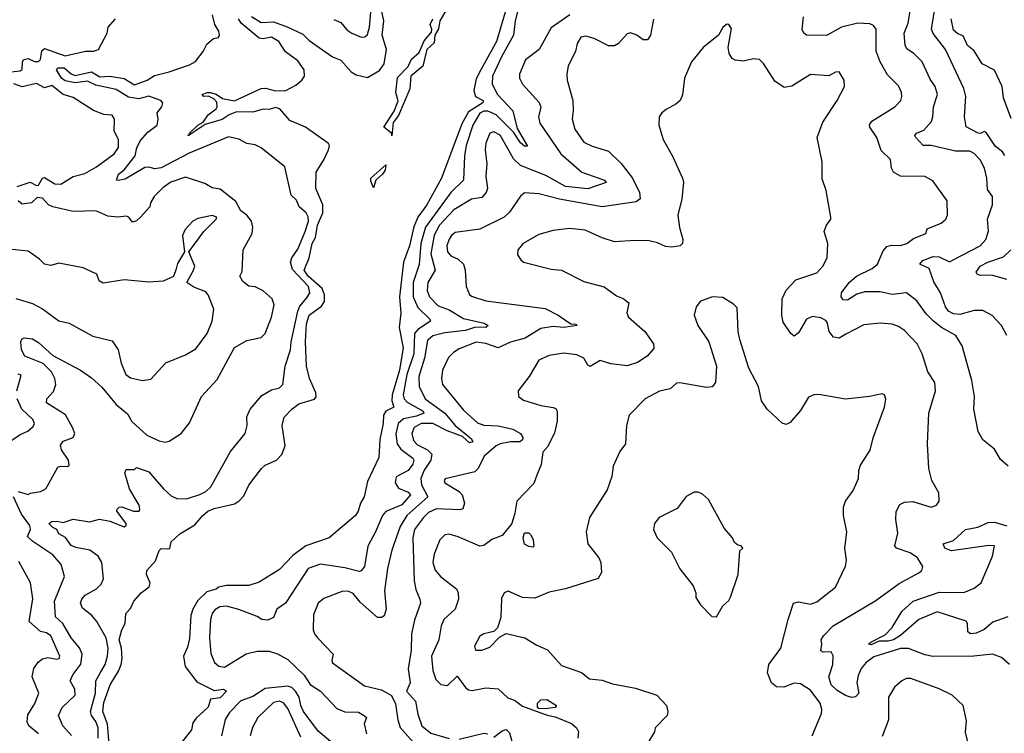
# Model space of a CAD drawing. Extents: x 1246230 to 1426786, y 660032 to 763141.
# Tile 342 of 566: x 1362013 to 1366833, y 701878 to 705371. Entities that reach past the tile are written whole.
import ezdxf

# ---------------------------------------------------------------- set-up
doc = ezdxf.new("R2010")
doc.units = 0

msp = doc.modelspace()

# ---------------------------------------------------------------- linework, layer by layer
at = {"layer": '0CON10XD'}
for points in [[(1364423.5, 705525), (1364346.6, 705265), (1364269.8, 705125), (1364248.1, 705081.9), (1364236.1, 705025), (1364244.6, 704995), (1364281.5, 704975), (1364280.5, 704965), (1364210.6, 704919.4), (1364177.8, 704862.2), (1364078.2, 704595), (1364006.1, 704465), (1363962.8, 704405), (1363942.3, 704357.7), (1363921.6, 704265), (1363892.6, 704185), (1363872.1, 704015), (1363878.6, 703935), (1363870.3, 703865), (1363889.8, 703765), (1363872.6, 703655), (1363836.6, 703535), (1363835.2, 703505.2), (1363845.3, 703474.7), (1363805.6, 703454.4), (1363794.4, 703435.6), (1363792.4, 703395), (1363776.2, 703316.2), (1363771.3, 703228.7), (1363715, 703110), (1363699.1, 703035), (1363681.3, 703005), (1363670.4, 702965), (1363656.2, 702945), (1363528, 702835), (1363414.2, 702795.8), (1363350.9, 702749.1), (1363285, 702679.6), (1363185, 702618), (1363135, 702601.8), (1363025, 702601.9), (1362986.1, 702593.9), (1362975, 702584), (1362929.6, 702570.4), (1362885, 702528.2), (1362860, 702485), (1362851.1, 702455), (1362845, 702342.5), (1362835, 702300), (1362815.5, 702255), (1362822.5, 702205), (1362880.9, 702130.9), (1362965, 702088.3), (1363010, 702095), (1363026.2, 702085), (1362995, 702051.5), (1362946.7, 702045), (1362935, 702006.7), (1362877, 701953), (1362861.2, 701928.8), (1362854, 701895), (1362771.4, 701788.6)], [(1364462, 705455), (1364439, 705365), (1364430.8, 705295), (1364372.9, 705192.9), (1364327.6, 705095), (1364325.3, 705055), (1364352.5, 705005), (1364427.2, 704925), (1364447.9, 704837.9), (1364498.6, 704751.4), (1364485, 704751.5), (1364465, 704768.5), (1364430.7, 704820.7), (1364345.9, 704905.9), (1364305, 704923.5), (1364285, 704922.9), (1364265, 704912.9), (1364231.6, 704855), (1364199.2, 704755), (1364189.8, 704705), (1364185.3, 704585), (1364123, 704525), (1364000.3, 704355), (1363976.3, 704275), (1363967.9, 704172.1), (1363939.9, 704085), (1363938.7, 704015), (1363962.3, 703962.3), (1364021.1, 703905), (1364024.7, 703895), (1363962.6, 703855), (1363946.1, 703835), (1363943.1, 703735), (1363908.4, 703635), (1363890.3, 703535), (1363895.6, 703515.6), (1363909.4, 703499.4), (1363988.4, 703455), (1363991.8, 703445), (1363955, 703430.7), (1363892, 703418), (1363865.2, 703395), (1363854.4, 703344.4), (1363860.7, 703295), (1363878.3, 703268.3), (1363936.9, 703225), (1363942.2, 703215), (1363936.9, 703195), (1363915, 703164.2), (1363856.7, 703133.3), (1363851.2, 703105), (1363868, 703078), (1363915, 703058.8), (1363926, 703045), (1363883.5, 702996.5), (1363805, 702963.9), (1363788.7, 702945), (1363755, 702864.3), (1363716.6, 702793.4), (1363700.8, 702695), (1363685, 702673.8), (1363675, 702670), (1363605, 702688.9), (1363485, 702705.9), (1363425, 702685.4), (1363314.4, 702515), (1363271.9, 702485), (1363255.8, 702445), (1363227.3, 702432.7), (1363198.6, 702435), (1363175, 702449.8), (1363085, 702484.2), (1363025, 702500.9), (1362993.4, 702496.6), (1362968.1, 702481.9), (1362955.6, 702464.4), (1362947.2, 702435), (1362942.4, 702345), (1362949.4, 702269.4), (1362966.5, 702225), (1362987.1, 702207.1), (1363015, 702201.5), (1363122.5, 702267.5), (1363175, 702279.8), (1363235, 702279.7), (1363275, 702266.7), (1363325, 702240.2), (1363405, 702162.8), (1363435, 702117), (1363485, 702084.5), (1363565, 701998.9), (1363605, 701983.1), (1363671.7, 701981.7), (1363700, 701965), (1363710, 701955), (1363700, 701925), (1363710, 701875)], [(1363147.6, 705387.6), (1363195, 705357.5), (1363255, 705360), (1363323, 705337), (1363399.9, 705299.9), (1363429.4, 705269.4), (1363545, 705189.4), (1363585, 705173.3), (1363635.8, 705115.8), (1363660.6, 705100.6), (1363715, 705088), (1363775, 705121.9), (1363797, 705155), (1363808.4, 705225), (1363787.1, 705295), (1363794.9, 705365), (1363772.2, 705475)], [(1363551.5, 705371.5), (1363585, 705356.9), (1363615, 705321.5), (1363639.2, 705305), (1363685, 705285.6), (1363702.1, 705287.9), (1363715, 705298), (1363726, 705334), (1363732.2, 705407.8)], [(1364104.4, 705425), (1364070.5, 705365), (1364063.5, 705326.5), (1364045.6, 705295), (1364041.9, 705258.1), (1364006.7, 705225), (1363986.7, 705143.3), (1363928.2, 705095), (1363923.2, 705033.2), (1363867, 704903), (1363841.8, 704868.2), (1363835, 704802.5), (1363832.5, 704815), (1363795.9, 704845.9), (1363846.9, 704923.1), (1363865.6, 704974.4), (1363853.7, 705015), (1363862.3, 705087.7), (1363915, 705141.4), (1363931.7, 705178.3), (1363969.1, 705210.9), (1363992.7, 705267.3), (1364029.1, 705310.9), (1364031.4, 705325), (1364022.6, 705347.4), (1364035.3, 705374.7)], [(1366623.7, 704216.3), (1366714.4, 704265), (1366742.7, 704295), (1366755.4, 704335.4), (1366751.2, 704395), (1366774.7, 704465), (1366775.3, 704505.3), (1366750.2, 704540.2), (1366747.7, 704595), (1366736, 704645), (1366714.8, 704684.8), (1366685, 704716.1), (1366665, 704727.3), (1366595, 704728.3), (1366475, 704754.7), (1366436.2, 704756.2), (1366399.4, 704795), (1366396, 704805), (1366403.8, 704815), (1366438.8, 704831.2), (1366476.3, 704873.6), (1366483.8, 704896.2), (1366485.9, 704945), (1366506, 705005), (1366494.8, 705044.8), (1366470.5, 705080.5), (1366430.9, 705165), (1366390.5, 705205), (1366357.7, 705227.7), (1366347.1, 705245), (1366343.7, 705305), (1366362.7, 705355), (1366374.7, 705425)], [(1366836.3, 704706.3), (1366824.7, 704725), (1366789.8, 704749.8), (1366745, 704818.6), (1366735, 704824.2), (1366716.4, 704813.6), (1366705, 704815.6), (1366646.7, 704846.7), (1366638.9, 704895), (1366644.2, 704995.8), (1366635.3, 705034.7), (1366545, 705225.5), (1366484.4, 705304.4), (1366476.4, 705325), (1366495.8, 705445)], [(1361955.6, 705115), (1362015, 705121), (1362025, 705126.9), (1362026.6, 705165), (1362033.2, 705176.8), (1362055, 705181.1), (1362085, 705166.7), (1362105, 705166.2), (1362115, 705176), (1362120.7, 705219.3), (1362135, 705230.7), (1362236.3, 705193.6), (1362335, 705217.1), (1362375, 705217.8), (1362398.8, 705225), (1362441.2, 705305), (1362446, 705335), (1362481.2, 705375)], [(1362397.9, 701855), (1362396.8, 701905), (1362385, 701935.3), (1362364.2, 701965), (1362359.8, 701985), (1362383.8, 702075), (1362385.9, 702135), (1362408.2, 702175), (1362431.5, 702215), (1362442.3, 702255), (1362445.3, 702294.8), (1362435.7, 702345.7), (1362391.1, 702425), (1362365.5, 702455), (1362320.7, 702490.7), (1362310.8, 702515), (1362316.8, 702535), (1362333.6, 702555), (1362388.9, 702585), (1362412.2, 702607.8), (1362422.9, 702635), (1362414.3, 702715), (1362397.5, 702745), (1362356.2, 702775), (1362287.4, 702787.4), (1362265, 702797.4), (1362236.9, 702836.9), (1362205, 702853.8), (1362195.3, 702875), (1362174.7, 702885), (1362155.6, 702905), (1362170, 702915), (1362196.8, 702916.8), (1362225, 702910), (1362275, 702925.7), (1362355, 702912.5), (1362403.6, 702926.4), (1362455, 702916.9), (1362525, 702889.2), (1362533.8, 702895), (1362534.4, 702905), (1362489.2, 702965), (1362490, 702975), (1362500, 702985), (1362513.3, 702986.7), (1362570, 702965), (1362597.1, 702965), (1362601.8, 702975), (1362597.1, 702995), (1362573.5, 703035), (1362550.3, 703075), (1362527, 703153), (1362535, 703170), (1362575, 703170), (1362585, 703180), (1362645, 703158.5), (1362716.5, 703075), (1362755, 703040.5), (1362785, 703025.7), (1362835, 703027.5), (1362895, 703046.5), (1362925, 703061.4), (1362948.1, 703085), (1363045, 703257.5), (1363117.1, 703345), (1363126.7, 703385), (1363125, 703427.5), (1363141.9, 703465), (1363198.9, 703531.1), (1363245, 703559.5), (1363285, 703568.6), (1363300.6, 703585), (1363312.8, 703675), (1363338.6, 703755), (1363341.2, 703795), (1363374.5, 703945), (1363385, 703968.4), (1363419.3, 704009.3), (1363433.5, 704035), (1363426.7, 704065), (1363349, 704149), (1363339.2, 704185), (1363345.4, 704205), (1363375, 704248.5), (1363410.9, 704335), (1363426.7, 704385), (1363425.9, 704405.9), (1363415.3, 704425.3), (1363381.1, 704455), (1363367.6, 704487.6), (1363342.5, 704512.5), (1363311.4, 704651.4), (1363195, 704744.6), (1363165, 704758.2), (1363124.7, 704764.7), (1363085, 704785.6), (1363035, 704797.7), (1362841.9, 704718.1), (1362705, 704645.4), (1362675, 704641.2), (1362645, 704649.5), (1362625, 704647.6), (1362529.8, 704590.2), (1362495.3, 704584.7), (1362486.2, 704586.2), (1362497.4, 704615), (1362524, 704636), (1362578.5, 704705), (1362586.7, 704745), (1362605, 704779.5), (1362639.9, 704820.1), (1362685.8, 704855), (1362691.2, 704885), (1362686.2, 704915), (1362708.8, 704945), (1362713.8, 704965), (1362704, 704975), (1362645, 704996.5), (1362596.1, 704983.9), (1362545, 704991.3), (1362485, 705029.3), (1362385, 705050.8), (1362345, 705071), (1362285, 705062.6), (1362235, 705071.6), (1362217.9, 705085), (1362192.5, 705125), (1362202, 705135), (1362230.5, 705135), (1362265.7, 705105.7), (1362285, 705098.8), (1362365.3, 705115.3), (1362405, 705090.9), (1362455, 705094.4), (1362523.8, 705083.8), (1362575, 705053.1), (1362637.8, 705075), (1362672.6, 705097.4), (1362745, 705115.5), (1362845, 705150), (1362873.2, 705166.8), (1362911.1, 705215), (1362928.8, 705251.2), (1362961.4, 705278.6), (1362986, 705284), (1362991.2, 705295), (1362988, 705315), (1362968.1, 705348.1), (1362957.5, 705395)], [(1362451, 701825), (1362442.9, 701922.9), (1362420.3, 701985), (1362425, 702028.8), (1362455.7, 702115.7), (1362497.3, 702182.7), (1362510, 702215), (1362514.8, 702245), (1362512, 702295), (1362500.7, 702335), (1362513.3, 702385), (1362529.7, 702415), (1362532.7, 702465), (1362555, 702489.4), (1362572.2, 702525), (1362606.9, 702565), (1362647.1, 702595), (1362652.3, 702615), (1362634.4, 702655), (1362635.8, 702675), (1362678, 702722), (1362695, 702772.5), (1362705, 702782.5), (1362729.5, 702780.5), (1362747.3, 702782.7), (1362754, 702815), (1362796.5, 702855), (1362870.7, 702899.3), (1362909.5, 702945), (1362934.7, 702965), (1362965, 702978.8), (1363065, 703001.6), (1363085, 703013.8), (1363109.6, 703040.4), (1363135, 703092.7), (1363196.2, 703175), (1363215, 703190.7), (1363270, 703215), (1363296.9, 703243.1), (1363312.5, 703285), (1363297.9, 703385), (1363308.2, 703425), (1363345.7, 703465), (1363379.6, 703490.4), (1363456.3, 703513.7), (1363465.1, 703525), (1363462.6, 703545), (1363431.3, 703615), (1363417.1, 703675), (1363411.5, 703795), (1363417.5, 703882.5), (1363430.4, 703925), (1363490.8, 703969.2), (1363505, 703992.5), (1363505.7, 704025), (1363494.3, 704055), (1363424.5, 704115), (1363405.6, 704145), (1363430.3, 704205), (1363444.2, 704275), (1363461, 704305), (1363471.6, 704365), (1363497.7, 704425), (1363497.1, 704465), (1363463, 704545), (1363464.7, 704625), (1363502.5, 704685), (1363524.7, 704735), (1363530, 704755), (1363525, 704765.7), (1363411.8, 704845), (1363335, 704877.9), (1363286, 704935), (1363265, 704940.8), (1363235, 704932.2), (1363205, 704933), (1363155, 704918), (1363075, 704920.3), (1363037.7, 704905), (1363005, 704882), (1362921.7, 704858.3), (1362851.7, 704811.7), (1362843.7, 704808), (1362835, 704804), (1362843.8, 704806.2), (1362843.7, 704808), (1362843.5, 704815), (1362885, 704854.4), (1362910.4, 704869.6), (1362935.3, 704905), (1362975, 704934.8), (1362980, 704945), (1362978, 704968), (1362964.2, 704984.2), (1362936.6, 704996.6), (1362915, 704996), (1362906, 705005), (1362930, 705015), (1362945.4, 705014.6), (1362975, 705006), (1363005.5, 704985.5), (1363065, 704973.3), (1363195.3, 705034.7), (1363216.4, 705036.4), (1363265, 705023), (1363316.2, 705025), (1363365, 705050.8), (1363394.6, 705075), (1363407.7, 705095), (1363406.4, 705125), (1363375, 705169.1), (1363314.2, 705214.2), (1363281.4, 705265), (1363245.1, 705285.1), (1363205, 705278.1), (1363185, 705281.5), (1363096.7, 705355), (1363084.8, 705375)], [(1364706.9, 705395), (1364615, 705330.6), (1364555.5, 705225), (1364489.1, 705175), (1364459.5, 705105), (1364460, 705085), (1364475.3, 705055.3), (1364556.3, 704966.4), (1364563.8, 704943.8), (1364553.6, 704895), (1364559.1, 704865), (1364662.9, 704715), (1364765, 704624.7), (1364876, 704585), (1364883.8, 704575), (1364795, 704542.5), (1364685, 704555.2), (1364588.5, 704608.5), (1364465, 704657.4), (1364430.2, 704690.2), (1364405.6, 704735), (1364365, 704805.9), (1364335, 704822.1), (1364315, 704815.6), (1364295, 704766.2), (1364291.3, 704735), (1364300, 704665), (1364294.6, 704605), (1364302.9, 704545), (1364296.7, 704525), (1364275, 704500.4), (1364225, 704493.3), (1364139.1, 704440.9), (1364067.9, 704365), (1364042.8, 704317.2), (1364026.3, 704225), (1364047.6, 704145), (1364010.3, 704085), (1364007.6, 704045), (1364019.7, 704015), (1364061.1, 703971.1), (1364115, 703950.5), (1364185, 703908.5), (1364286.2, 703885), (1364306, 703875), (1364295, 703864.7), (1364245, 703865.9), (1364195, 703850.1), (1364095, 703838.1), (1364035, 703824.1), (1364009.7, 703800.3), (1363994.2, 703715), (1363967.8, 703625), (1363968.4, 703575), (1363998.6, 703515), (1364094.9, 703444.9), (1364144.9, 703384.9), (1364225, 703319.6), (1364231.1, 703305), (1364215, 703299.5), (1364180.6, 703330.6), (1364105, 703358.5), (1364035.3, 703395.3), (1363978.9, 703395), (1363944.2, 703375), (1363932, 703345), (1363941.5, 703311.5), (1363960.6, 703290.6), (1364009.2, 703265), (1364030, 703245), (1364025.3, 703215), (1363993.6, 703166.4), (1363977.6, 703125), (1363979.4, 703095), (1364011.4, 703035), (1363907.7, 702945), (1363875, 702890.9), (1363835, 702774.2), (1363813.8, 702685), (1363799.2, 702575), (1363807.9, 702485), (1363796.7, 702453.3), (1363785, 702444.4), (1363765, 702445.7), (1363680, 702520), (1363645, 702562.8), (1363625, 702571.8), (1363595, 702573.5), (1363502.1, 702537.9), (1363474.5, 702515), (1363451.7, 702458.3), (1363450.3, 702385), (1363456, 702365), (1363470.7, 702345), (1363547.5, 702265), (1363541.2, 702235), (1363545, 702223.8), (1363700.3, 702110.2), (1363785, 702090.2), (1363833.4, 702063.4), (1363852.7, 702022.7), (1363863.9, 701943.9), (1363875.9, 701905.9), (1364015, 701749.5)], [(1365116.1, 705373.9), (1365100.5, 705295), (1365086.9, 705273.1), (1365065, 705272.5), (1365035, 705295.4), (1365002.5, 705307.5), (1364987.7, 705302.3), (1364944.2, 705255), (1364925, 705243.5), (1364895, 705243.6), (1364825, 705279.1), (1364785, 705291.2), (1364760, 705285), (1364742.7, 705255), (1364733.6, 705215), (1364698.9, 705145), (1364691.9, 705105), (1364693.3, 705075), (1364720.4, 704975), (1364723, 704927), (1364717.5, 704885), (1364731.5, 704835), (1364775, 704772.5), (1364815, 704752.5), (1364895, 704728), (1364957.9, 704667.9), (1365012.6, 704595), (1365047.7, 704525), (1365050.5, 704495), (1365030.9, 704479.1), (1364865, 704454.7), (1364655, 704492.7), (1364555, 704518.5), (1364485, 704522.9), (1364465, 704508), (1364410.9, 704429.1), (1364384.4, 704405), (1364265, 704345.4), (1364145, 704329.6), (1364126.2, 704315), (1364115, 704296.7), (1364104.8, 704265), (1364106.9, 704235), (1364123.8, 704215), (1364158.8, 704198.8), (1364185.5, 704175), (1364194.5, 704145), (1364199.2, 704065), (1364215, 704026.2), (1364225, 704017.5), (1364295, 703995.5), (1364585, 703957.9), (1364649.2, 703925), (1364711.7, 703881.7), (1364735, 703880.8), (1364742, 703875), (1364675, 703865.3), (1364625, 703869), (1364565, 703859.6), (1364487.6, 703812.4), (1364415, 703793.3), (1364355, 703764.6), (1364295, 703786.7), (1364247.7, 703792.3), (1364165, 703760.4), (1364137.2, 703742.8), (1364112.6, 703717.4), (1364082.5, 703655), (1364078, 703615), (1364082.7, 703585), (1364185, 703460.4), (1364255, 703397.4), (1364285, 703386.9), (1364355, 703382.9), (1364426.7, 703366.7), (1364465.4, 703345), (1364475.7, 703325.7), (1364474, 703315), (1364462, 703305), (1364415, 703305.5), (1364365, 703295.2), (1364345.3, 703285), (1364287.1, 703235), (1364257.1, 703175), (1364241.3, 703158.7), (1364096.6, 703123.4), (1364091.4, 703115), (1364094.6, 703104.6), (1364165, 703061.3), (1364179.4, 703045), (1364190.4, 703005), (1364182.9, 702977.1), (1364167.4, 702972.6), (1364053.6, 702976.4), (1364015, 702958.6), (1363990.4, 702935), (1363946.4, 702875), (1363938.3, 702835), (1363944.7, 702625.2), (1363952, 702582), (1363972.6, 702535), (1363975.2, 702515.2), (1363945, 702432.5), (1363930.5, 702365), (1363929, 702285), (1363914, 702194), (1363924.4, 702125), (1363907.1, 702085), (1363951.2, 702035), (1363962, 701972), (1363981.8, 701915), (1364025, 701878.7), (1364115, 701853.1)], [(1366852.5, 703185), (1366815, 703219.2), (1366785, 703268.6), (1366728.6, 703315), (1366705.7, 703355), (1366684.4, 703465), (1366687, 703527), (1366673.5, 703605), (1366626.7, 703775), (1366596.5, 703825), (1366525.2, 703865.2), (1366486, 703896), (1366450.9, 703930.9), (1366404.6, 703995), (1366355, 704034.6), (1366285, 704025.9), (1366225, 704039.4), (1366150.9, 704039.1), (1366112, 704028), (1366065, 703998.5), (1366045, 703999.2), (1366034.4, 704014.4), (1366036.7, 704035), (1366073.3, 704085), (1366108.9, 704115), (1366186.2, 704153.8), (1366212.5, 704175), (1366240.7, 704239.3), (1366258.7, 704261.3), (1366281.7, 704268.3), (1366325, 704265.9), (1366355.6, 704275), (1366389.5, 704300.5), (1366448.8, 704325), (1366455, 704347.5), (1366523.8, 704375), (1366546.2, 704395), (1366555.7, 704414.3), (1366553.8, 704485), (1366482.8, 704582.8), (1366445, 704603.3), (1366325, 704604.6), (1366291.4, 704625), (1366281.4, 704645), (1366276.4, 704686.4), (1366230.5, 704730.5), (1366210, 704795), (1366174.5, 704845), (1366172.9, 704857.1), (1366184.3, 704875), (1366296.9, 704945), (1366327.1, 704975), (1366332.2, 704995), (1366330, 705015), (1366315, 705048), (1366261.7, 705101.7), (1366225.3, 705165.3), (1366206.6, 705216.6), (1366205.6, 705325), (1366193.4, 705343.4), (1366175, 705351.4), (1366115.5, 705354.5), (1366036, 705334), (1365963.1, 705293.1), (1365865, 705295.8), (1365852.5, 705305), (1365843.4, 705323.4), (1365850, 705385)], [(1366867, 704887), (1366828.8, 704988.8), (1366823.3, 705045), (1366784.6, 705124.6), (1366725, 705154.4), (1366685, 705218), (1366653.1, 705245), (1366631.7, 705291.7), (1366605, 705301.4), (1366585, 705320.6), (1366572.3, 705375)], [(1366014.4, 704975), (1366050.8, 705045), (1366050, 705075), (1366025, 705116.2), (1366007.5, 705115), (1365975, 705096.9), (1365885, 705103.1), (1365793.6, 705046.4), (1365755, 705040), (1365710.5, 705070.5), (1365655, 705156.2), (1365635, 705176.2), (1365605, 705180), (1365555, 705168.8), (1365515, 705173.8), (1365501.2, 705181.2), (1365486, 705205), (1365480.8, 705235), (1365497.7, 705327.7), (1365485, 705347.5), (1365475, 705350), (1365455, 705333.3), (1365433.3, 705295), (1365358.8, 705235), (1365301.2, 705165), (1365267.5, 705085), (1365257.4, 705002.6), (1365245.6, 704975), (1365225, 704957.1), (1365177.6, 704932.4), (1365156.2, 704915), (1365144.2, 704895.8), (1365142.2, 704855), (1365163.1, 704785), (1365210.5, 704699.5), (1365258.6, 704595), (1365262.5, 704575), (1365254, 704495), (1365235.7, 704415), (1365243.6, 704353.6), (1365260, 704295), (1365258, 704275), (1365246.7, 704265), (1365205, 704258.1), (1365175, 704260.6), (1365135, 704279.4), (1365095, 704288.6), (1365025, 704290.6), (1364925, 704283.3), (1364865, 704303.1), (1364781.7, 704341.7), (1364705, 704349.1), (1364625, 704338.9), (1364555, 704320), (1364478, 704275), (1364451.2, 704245), (1364450.5, 704220.5), (1364466.2, 704195), (1364480, 704185), (1364615, 704150.6), (1364665.5, 704145.5), (1364775, 704090), (1364874.3, 704064.3), (1364935, 704018.8), (1364966.6, 704006.6), (1364995.6, 703985), (1364985.6, 703935.6), (1364994.2, 703915), (1365072.9, 703845), (1365115.6, 703785), (1365118, 703762), (1365084.5, 703725), (1365036.9, 703693.1), (1364986.5, 703676.5), (1364906.9, 703686.9), (1364855, 703703.6), (1364805, 703674), (1364795, 703680), (1364774.3, 703715), (1364741.1, 703731.1), (1364675, 703738.1), (1364605, 703727.1), (1364553.8, 703705), (1364507.1, 703625), (1364453.8, 703555), (1364455, 703527.5), (1364478.7, 703508.7), (1364565, 703482.9), (1364625, 703473.6), (1364637.5, 703467.5), (1364644.4, 703455), (1364643.5, 703406.5), (1364631.3, 703348.7), (1364598.7, 703281.3), (1364573.3, 703255), (1364565.8, 703194.2), (1364545, 703142.5), (1364529.5, 703100.5), (1364446.7, 703015), (1364437.8, 702955), (1364422.5, 702905), (1364375, 702847.1), (1364325, 702826.2), (1364285, 702797.5), (1364265.5, 702794.5), (1364159.4, 702839.4), (1364115, 702852.7), (1364095, 702850), (1364069.5, 702825), (1364042.1, 702755), (1364035.4, 702715), (1364047.3, 702677.3), (1364074, 702644), (1364151.1, 702585), (1364159.5, 702565), (1364161.8, 702535), (1364144.5, 702485), (1364090, 702435), (1364075.6, 702405), (1364064.5, 702335), (1364029.4, 702255), (1364034.8, 702184.8), (1364050.8, 702140.8), (1364075, 702117.4), (1364108, 702112), (1364155, 702158.6), (1364195, 702102.5), (1364210.8, 702090.8), (1364227.9, 702087.9), (1364295, 702100), (1364355.9, 702095.9), (1364402.4, 702052.4), (1364435, 702040.8), (1364475, 702011.2), (1364595, 701966.7), (1364635, 701958.7), (1364715, 701925.9), (1364738.1, 701905), (1364749.4, 701885), (1364745.6, 701855)], [(1362000, 704555), (1362065, 704575.5), (1362095, 704560), (1362105, 704561.1), (1362124.4, 704595), (1362135, 704599.4), (1362185, 704567.5), (1362215, 704566.7), (1362275, 704602.9), (1362331.5, 704618.5), (1362388.9, 704651.1), (1362475.4, 704715), (1362496.2, 704745), (1362497.5, 704785), (1362475.5, 704825.5), (1362477.8, 704885), (1362465, 704904.3), (1362425, 704907.5), (1362375, 704926.2), (1362275, 704990.9), (1362225, 705004.5), (1362169.8, 705049.8), (1362135, 705038.3), (1362095, 705058.3), (1362025, 705042.7), (1361985, 705056.7)], [(1366858, 702215), (1366818.9, 702248.9), (1366775, 702265.6), (1366684.6, 702255.4), (1366483.7, 702253.6), (1366445, 702261.5), (1366365, 702293.5), (1366325, 702294), (1366195, 702253.1), (1366157.7, 702225), (1366132.9, 702195), (1366118.4, 702161.6), (1366111.5, 702125), (1366120.5, 702075), (1366105, 702056.5), (1366085, 702054.1), (1366055, 702063.1), (1366015, 702087.8), (1365986.2, 702115), (1365974.7, 702155), (1365993.4, 702215), (1365995, 702257.5), (1365985, 702276.9), (1365945.8, 702275.8), (1365935, 702282.5), (1365940, 702315), (1365936.2, 702335), (1365948.6, 702355), (1365995, 702403.6), (1366205, 702527.9), (1366318.6, 702611.4), (1366415, 702663.8), (1366430, 702675), (1366434.4, 702695), (1366407.7, 702737.7), (1366371.9, 702761.9), (1366304.7, 702784.7), (1366298.1, 702795), (1366311.8, 702858.2), (1366302.5, 702925), (1366304.6, 702964.6), (1366322, 702998), (1366345, 703009.5), (1366385, 703012.5), (1366475, 702985.7), (1366501.2, 702995), (1366514.2, 703015), (1366512, 703055), (1366479.2, 703115), (1366463.1, 703175), (1366458, 703295), (1366463.5, 703445), (1366496.2, 703555), (1366493.3, 703595), (1366458.3, 703648.3), (1366431.8, 703735), (1366407.3, 703785), (1366345, 703850), (1366315, 703870), (1366285, 703881.2), (1366225, 703886.4), (1366145, 703876.9), (1366058.2, 703831.8), (1366025, 703812.9), (1365997.6, 703817.6), (1365975.6, 703845), (1365967.8, 703885), (1365959.1, 703899.1), (1365935, 703912.5), (1365895, 703918.5), (1365865.3, 703904.7), (1365825, 703838.6), (1365805, 703822.9), (1365788.6, 703835), (1365751.3, 703891.3), (1365744.6, 703925), (1365745.3, 704005), (1365765, 704046.5), (1365812.9, 704097.1), (1365915, 704132.5), (1365944.2, 704165), (1365965.7, 704205), (1365969.4, 704275), (1365952, 704335), (1365962.5, 704365), (1365984, 704395), (1365984.2, 704405), (1365961.2, 704535), (1365941.9, 704591.9), (1365942.2, 704675), (1365917.5, 704795), (1365945, 704869.2), (1366014.4, 704975)], [(1363745, 704547.5), (1363731.4, 704581.4), (1363732.4, 704595), (1363805, 704661.2), (1363802.1, 704635), (1363789.6, 704615), (1363756.7, 704585), (1363745, 704547.5)], [(1362005, 703061.4), (1362055, 703046.5), (1362066.6, 703053.4), (1362115, 703061.1), (1362140.8, 703075), (1362198.9, 703181.1), (1362213.8, 703186.2), (1362246.3, 703183.7), (1362255, 703190), (1362251.8, 703215), (1362218, 703265), (1362212.1, 703287.9), (1362225, 703308.6), (1362275, 703326.2), (1362282.5, 703345), (1362272.1, 703375), (1362236.6, 703436.6), (1362144.5, 703495), (1362146.5, 703515), (1362178.4, 703551.6), (1362190, 703585), (1362185.3, 703615), (1362168.2, 703648.2), (1362128.6, 703688.6), (1362038, 703725), (1362022, 703755), (1362018, 703795), (1362023.1, 703806.9), (1362035, 703814), (1362075, 703808.8), (1362105, 703791.4), (1362175, 703727.3), (1362310, 703655), (1362365, 703617.8), (1362415, 703572.5), (1362485, 703488.2), (1362541.5, 703441.5), (1362561.5, 703405), (1362635, 703337.1), (1362695, 703309.2), (1362725, 703304), (1362745, 703308.8), (1362803.3, 703345), (1362845, 703398), (1362902.7, 703527.3), (1362979.7, 703610.3), (1363065, 703767.1), (1363125, 703801.5), (1363195, 703816.2), (1363214.7, 703835), (1363245.6, 703915), (1363258.6, 703975), (1363249.2, 704005), (1363205, 704044.3), (1363166.4, 704063.6), (1363135, 704066.2), (1363105, 704089.2), (1363090.8, 704115), (1363102, 704138), (1363107.5, 704245), (1363151.1, 704325), (1363154.7, 704355.3), (1363148.6, 704385), (1363125, 704414.7), (1363096.3, 704436.3), (1363071.7, 704481.7), (1362995, 704542), (1362955, 704548), (1362918.7, 704568.7), (1362825, 704600.5), (1362753.6, 704576.4), (1362715, 704550.6), (1362672, 704505), (1362653.3, 704475), (1362650, 704455), (1362605, 704403.8), (1362585, 704386.7), (1362565, 704380), (1362547.5, 704405), (1362535, 704408.8), (1362495, 704404.2), (1362445, 704410), (1362385.4, 704435.4), (1362275, 704432), (1362175, 704455.5), (1362154.4, 704465), (1362125, 704497.8), (1362099.1, 704500.9), (1362071.2, 704475), (1362025, 704468.6), (1362005, 704484)], [(1361994, 704006), (1362075, 703982.6), (1362125, 703956.5), (1362205, 703896.7), (1362255, 703886.5), (1362371.3, 703821.3), (1362465, 703799.2), (1362495.7, 703755), (1362510, 703690), (1362533.1, 703635), (1362555, 703618.6), (1362615, 703604.4), (1362655, 703611.4), (1362727.8, 703692.2), (1362825, 703730.4), (1362875, 703759.5), (1362931.5, 703835), (1362955.4, 703895), (1362962.9, 703955), (1362936.4, 704025), (1362925, 704039.4), (1362865, 704061.4), (1362831.2, 704085), (1362864.4, 704145), (1362869.6, 704165), (1362841.2, 704235), (1362914.8, 704335.2), (1362975.4, 704395), (1362977.5, 704405), (1362955, 704412.7), (1362885, 704398.7), (1362860.7, 704385), (1362822.5, 704345), (1362810.4, 704315), (1362820, 704235), (1362785, 704177.5), (1362778.3, 704151.7), (1362765.4, 704114.6), (1362715, 704092.1), (1362646, 704086), (1362525, 704097.5), (1362420.9, 704080.9), (1362402.7, 704092.7), (1362390, 704125), (1362324.2, 704155.8), (1362205, 704179.2), (1362165, 704168.8), (1362135, 704174.2), (1362109.6, 704199.6), (1362055, 704238.1), (1361930.7, 704250.7)], [(1366845, 704098.9), (1366769.9, 704119.9), (1366715, 704119.6), (1366700.8, 704125), (1366694.7, 704135), (1366715, 704165.3), (1366752.5, 704185), (1366829.4, 704210.6), (1366866, 704245)], [(1366845.5, 703825), (1366819.2, 703875), (1366773.9, 703923.9), (1366728.3, 703948.3), (1366685, 703948), (1366615, 703928.8), (1366585, 703932.1), (1366560.5, 703945), (1366544.7, 703965), (1366521.1, 704035), (1366488.5, 704088.5), (1366465, 704154), (1366419.4, 704175), (1366435, 704191.8), (1366485, 704212.4), (1366515, 704211), (1366565, 704185.4), (1366623.7, 704216.3)], [(1365891.9, 701865), (1365938.6, 701975), (1365940.6, 701995), (1365932.5, 702025), (1365885, 702090), (1365835, 702120.6), (1365805, 702123.6), (1365754.7, 702104.7), (1365718.8, 702105), (1365694.3, 702125), (1365673.8, 702173.8), (1365680, 702215), (1365740, 702295), (1365774.4, 702435), (1365801.2, 702515), (1365825, 702521.2), (1365885, 702509.5), (1365915, 702522.2), (1366006.4, 702593.6), (1366055, 702696.7), (1366061.1, 702725), (1366053.1, 702785), (1366063.1, 702865), (1366045.6, 702945), (1366045.6, 702985), (1366055.5, 703014.5), (1366093.4, 703066.6), (1366119.2, 703125), (1366120.8, 703165), (1366129.7, 703190.3), (1366176.6, 703263.4), (1366191.9, 703325), (1366246, 703475), (1366253, 703513), (1366247.5, 703535), (1366235, 703540), (1366174, 703526), (1366055, 703513.1), (1365925, 703535.8), (1365900, 703535), (1365875, 703523.3), (1365835, 703458.8), (1365785, 703398.8), (1365765, 703390), (1365745, 703396), (1365672, 703465), (1365644, 703505), (1365630, 703575), (1365582, 703665), (1365539.2, 703805), (1365530, 703845), (1365525, 703960), (1365508.3, 703978.3), (1365455, 704012), (1365405, 704014.2), (1365345.9, 703994.1), (1365324.1, 703965.9), (1365314.4, 703925.6), (1365332.9, 703875), (1365386, 703795), (1365424, 703675), (1365420, 703595), (1365403.3, 703573.3), (1365375, 703571.4), (1365245, 703594), (1365227.7, 703592.3), (1365197.5, 703565), (1365145, 703552.5), (1365074.4, 703515.6), (1364996.7, 703435), (1364984, 703385), (1364978, 703295), (1364951.7, 703258.3), (1364918, 703185), (1364911.2, 703135), (1364889.5, 703070.5), (1364802, 702935), (1364786.2, 702865), (1364794.2, 702805), (1364847.8, 702737.7), (1364857.7, 702715), (1364860.8, 702665), (1364844.6, 702635.4), (1364685, 702585.7), (1364605, 702568.8), (1364535, 702539.2), (1364475, 702542.5), (1364405, 702573.8), (1364384.3, 702565.7), (1364372.1, 702537.9), (1364369.2, 702445), (1364352, 702395), (1364334.3, 702375.7), (1364285, 702365.6), (1364265, 702354.2), (1364239.1, 702305), (1364245, 702284.4), (1364275, 702285.6), (1364315, 702300), (1364361.2, 702348.8), (1364395, 702366.7), (1364485.7, 702345.7), (1364545, 702309.2), (1364596.3, 702286.3), (1364665, 702210.8), (1364763.3, 702175), (1364802.5, 702145), (1364865, 702137.5), (1364915, 702120.5), (1365028.3, 702098.3), (1365132.5, 702065), (1365178.8, 702015), (1365186.2, 701985), (1365183.3, 701965), (1365123.8, 701905), (1365121.2, 701885), (1365075, 701808.8)], [(1361998.9, 703555), (1362020.7, 703630.7), (1362006.2, 703636.2)], [(1361975, 703312.9), (1362015, 703340.6), (1362053.6, 703356.4), (1362079.4, 703380.6), (1362085.7, 703395), (1362078.1, 703415), (1362024.1, 703464.1), (1362001, 703515)], [(1365425, 702447.5), (1365455, 702502.5), (1365485, 702527.5), (1365493.3, 702545), (1365530, 702655), (1365538.3, 702771.7), (1365552.5, 702785), (1365545, 702796.2), (1365528.3, 702798.3), (1365511.7, 702811.7), (1365503.3, 702835), (1365461.9, 702881.9), (1365385, 703022.5), (1365355, 703049.2), (1365335, 703058), (1365315, 703058), (1365275, 703037.5), (1365231.4, 702978.6), (1365144.4, 702935), (1365120.5, 702905), (1365115.6, 702875), (1365133.1, 702835), (1365203.3, 702765), (1365245, 702683.8), (1365310.7, 702600.7), (1365323.3, 702565), (1365323, 702543), (1365346.4, 702506.4), (1365400.7, 702450.7), (1365425, 702447.5)], [(1362267.3, 701867.3), (1362224.6, 701915), (1362203.5, 701965), (1362221.5, 702005), (1362283.8, 702065), (1362282.9, 702095), (1362260.3, 702135), (1362273.2, 702165), (1362312.9, 702217.1), (1362318.4, 702265), (1362306.2, 702296.2), (1362265, 702345.5), (1362224.7, 702415), (1362187.9, 702447.9), (1362183.5, 702525), (1362232.3, 702645), (1362216.2, 702705), (1362175, 702751.8), (1362077.1, 702817.1), (1362051, 702841), (1362065.6, 702875), (1362062.6, 702895), (1362021.3, 702951.3), (1361982.1, 703035)], [(1366851.1, 702448.9), (1366777.7, 702422.3), (1366735, 702386.6), (1366695, 702367.7), (1366667.5, 702365), (1366654.1, 702374.1), (1366653.6, 702415), (1366646.7, 702426.7), (1366505, 702472.6), (1366414.6, 702435.4), (1366325, 702356.3), (1366291.2, 702335), (1366265, 702328.5), (1366221.4, 702328.6), (1366181.2, 702311.2), (1366168.1, 702315), (1366179.4, 702325), (1366249.3, 702360.7), (1366283.8, 702396.2), (1366331.8, 702475), (1366386.7, 702525), (1366515, 702569), (1366635, 702567.4), (1366685, 702589.3), (1366719.5, 702615), (1366774.7, 702745.3), (1366785.4, 702795.4), (1366757.9, 702797.9), (1366575, 702772.1), (1366541.9, 702785), (1366534.3, 702805), (1366585, 702821.8), (1366642.5, 702875), (1366703.4, 702886.6), (1366755, 702909.7), (1366785, 702911), (1366845, 702894.2)], [(1364525, 702790), (1364505, 702792.5), (1364483.9, 702803.9), (1364477.5, 702835), (1364485, 702860), (1364505, 702860), (1364515, 702850), (1364526.7, 702825), (1364530, 702795), (1364525, 702790)], [(1362105.2, 701875.2), (1362057.9, 701915), (1362049.3, 701935), (1362052.1, 701967.9), (1362086.7, 702023.3), (1362106.2, 702075), (1362073.5, 702155), (1362082.3, 702195), (1362103.1, 702226.9), (1362125, 702243.3), (1362151.3, 702248.7), (1362195, 702240.6), (1362206.1, 702243.9), (1362209.4, 702255), (1362165, 702355.4), (1362145, 702369.6), (1362115, 702376.7), (1362059.6, 702425), (1362076.8, 702536.8), (1362066.5, 702615), (1362009.1, 702719.1)], [(1366677.8, 701745), (1366643.7, 701883.7), (1366648.7, 701938.7), (1366632.5, 702015), (1366577.5, 702065), (1366515, 702096.5), (1366375, 702145.6), (1366355, 702145.6), (1366332, 702135), (1366296.3, 702103.7), (1366265.7, 702055), (1366265.8, 701944.2), (1366235, 701863.1)], [(1363565, 701812.5), (1363475, 701888.5), (1363402.8, 701985), (1363389, 702015), (1363381.2, 702055), (1363363.3, 702085), (1363345, 702102.8), (1363325, 702109), (1363215, 702097.6), (1363155, 702058.8), (1363095, 702037.1), (1363039.5, 701980.5), (1363019.5, 701945), (1363000.7, 701865)], [(1363389.6, 701859.6), (1363325, 701998.8), (1363305, 702027.7), (1363285, 702035.8), (1363255, 702028.8), (1363179.2, 701955), (1363152.9, 701907.1), (1363141.8, 701865)], [(1364585, 701997.5), (1364555, 702000), (1364548, 702008), (1364547.5, 702025), (1364565, 702041.4), (1364593, 702043), (1364641.2, 702015), (1364635, 702004.2), (1364585, 701997.5)], [(1364335, 701858.9), (1364375, 701890), (1364395, 701897.5), (1364410.5, 701880.5), (1364428.8, 701815)], [(1364165, 701848.8), (1364285, 701878.2), (1364305, 701875.4)]]:
    msp.add_lwpolyline(points, dxfattribs=at)

doc.saveas('drawing.dxf')
